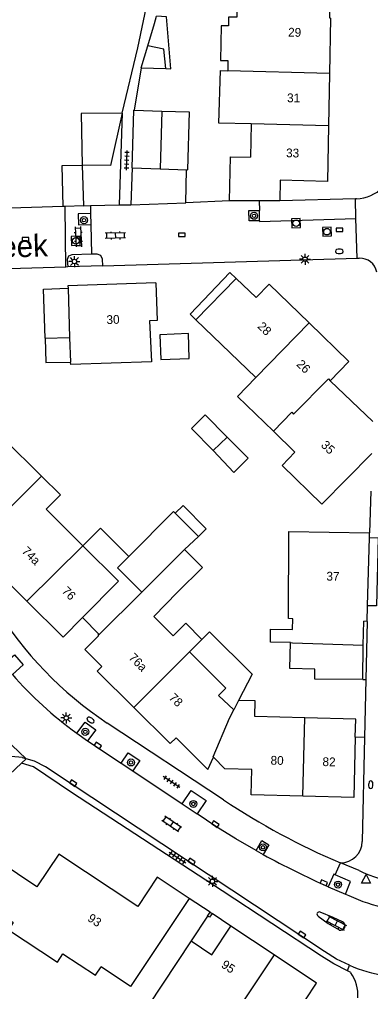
# Model space of a CAD drawing. Extents: x 131000 to 133013, y 393000 to 396501.
# Drawn here: x 131394.9 to 131434.9, y 395285.1 to 395395.6 of the extents above; entities that cross this region are included whole.
import ezdxf

# ---------------------------------------------------------------- set-up
doc = ezdxf.new("R2010")
doc.units = 0
for name, color, linetype in [('gg-afsc-erfafscheiding', 7, 'Continuous'), ('gg-afsc-muur', 7, 'Continuous'), ('gg-anno-huisnummerreeks BGT', 7, 'Continuous'), ('gg-anno-openbare ruimte label', 7, 'Continuous'), ('gg-bbg-bijgebouw', 7, 'Continuous'), ('gg-bbg-gedigitaliseerde bebouwing', 7, 'Continuous'), ('gg-bbg-gedigitaliseerde bijgebouw', 7, 'Continuous'), ('gg-bbg-hoofdgebouw', 7, 'Continuous'), ('gg-bbg-luifel en loopbrug', 7, 'Continuous'), ('gg-bbg-onder overbouw', 7, 'Continuous'), ('gg-bbg-pand overbouw', 7, 'Continuous'), ('gg-bbg-pilaar onder overbouw', 7, 'Continuous'), ('gg-bbg-pilaar pand', 7, 'Continuous'), ('gg-bbg-tussenscheiding', 7, 'Continuous'), ('gg-knt-verharding', 7, 'Continuous'), ('gg-knt-verharding nz', 7, 'Continuous'), ('gt-grn-vlakafsluiter', 7, 'Continuous'), ('gt-grn-weggrens', 7, 'Continuous'), ('gt-symb-boom', 7, 'Continuous'), ('gt-symb-brandkraan', 7, 'Continuous'), ('gt-symb-klinker verharding', 7, 'Continuous'), ('gt-symb-kolk', 7, 'Continuous'), ('gt-symb-lichtmast', 7, 'Continuous'), ('gt-symb-rioolschacht', 7, 'Continuous'), ('gt-symb-tegel verharding', 7, 'Continuous'), ('gt-symb-waterafsluiter', 7, 'Continuous')]:
    doc.layers.add(name, color=color, linetype=linetype)

# ---------------------------------------------------------------- blocks, each defined once
blk = doc.blocks.new('gt0-WAFSL')
at = {"layer": 'gt-symb-waterafsluiter'}
for p, q in [((-0.5, -0.33), (0, 0.67)), ((0, 0.67), (0.5, -0.33)), ((0.5, -0.33), (-0.5, -0.33))]:
    blk.add_line(p, q, dxfattribs=at)
blk = doc.blocks.new('gt0-BR')
at = {"layer": 'gt-symb-brandkraan'}
for centre, radius, start, end in [((-0.24, 0), 0.206, 107.5669, 252.4331), ((0.6, -2.66), 3, 106.892, 107.5669), ((0, -0.69), 0.938, 73.108, 106.892), ((-0.6, -2.66), 3, 72.4331, 73.108), ((0.24, 0), 0.206, 287.567, 72.4331), ((0.6, 2.66), 3, 252.4331, 253.108), ((0, 0.69), 0.938, 253.108, 286.8921), ((-0.6, 2.66), 3, 286.8921, 287.567)]:
    blk.add_arc(centre, radius, start, end, dxfattribs=at)
blk = doc.blocks.new('gt0-KOLK')
at = {"layer": 'gt-symb-kolk'}
blk.add_lwpolyline([(0, 0), (0.37, 0), (0.37, 0.4), (-0.38, 0.4), (-0.38, 0), (0, 0)], dxfattribs=at)
blk = doc.blocks.new('gt0-KL1')
at = {"layer": 'gt-symb-klinker verharding'}
for p, q in [((-1.15, 0.3), (1.15, 0.3)), ((-1, -0.3), (-1, 0.3)), ((-0.5, 0.3), (-0.5, 0.45)), ((0, -0.3), (0, 0.3)), ((0.5, 0.3), (0.5, 0.45)), ((1, -0.3), (1, 0.3)), ((-1.15, -0.3), (1.15, -0.3)), ((-0.5, -0.45), (-0.5, -0.3)), ((0.5, -0.45), (0.5, -0.3))]:
    blk.add_line(p, q, dxfattribs=at)
blk = doc.blocks.new('gt0-BOOM')
at = {"layer": 'gt-symb-boom'}
for radius in [0.4, 0.2]:
    blk.add_circle((0, 0), radius, dxfattribs=at)
blk = doc.blocks.new('gt0-TEG1')
at = {"layer": 'gt-symb-tegel verharding'}
for p, q in [((-1.12, 0), (1.12, 0)), ((-0.9, -0.25), (-0.9, 0.25)), ((-0.45, -0.25), (-0.45, 0.25)), ((0, -0.25), (0, 0.25)), ((0.45, -0.25), (0.45, 0.25)), ((0.9, -0.25), (0.9, 0.25))]:
    blk.add_line(p, q, dxfattribs=at)
blk = doc.blocks.new('gt0-LMAST')
at = {"layer": 'gt-symb-lichtmast'}
for p, q in [((-0.18, 0.17), (-0.45, 0.44)), ((-0.01, 0.25), (-0.01, 0.62)), ((0.17, 0.17), (0.44, 0.44)), ((-0.26, 0), (-0.63, 0)), ((-0.18, -0.18), (-0.45, -0.45)), ((-0.01, -0.25), (-0.01, -0.63)), ((0.44, -0.45), (0.17, -0.18)), ((0.24, 0), (0.62, 0))]:
    blk.add_line(p, q, dxfattribs=at)
blk.add_circle((-0.01, 0), 0.25, dxfattribs=at)
blk = doc.blocks.new('gt0-RS')
at = {"layer": 'gt-symb-rioolschacht'}
blk.add_lwpolyline([(-0.5, -0.5), (0.5, -0.5), (0.5, 0.5), (-0.5, 0.5)], close=True, dxfattribs=at)
blk.add_circle((0, 0), 0.375, dxfattribs=at)

msp = doc.modelspace()

# ---------------------------------------------------------------- linework, layer by layer
at = {"layer": 'gg-afsc-erfafscheiding'}
for p, q in [((131408.8, 395390.1), (131407.98, 395385.29)), ((131406.64, 395384.95), (131406.28, 395374.52)), ((131407.75, 395378.74), (131407.61, 395374.55)), ((131373.12, 395290.38), (131395.18, 395311.06)), ((131395.18, 395311.06), (131395.71, 395311.56))]:
    msp.add_line(p, q, dxfattribs=at)
msp.add_lwpolyline([(131406.64, 395384.95), (131408.39, 395392.4), (131409.71, 395398.55), (131410.19, 395406.37), (131410.29, 395409.69), (131409.97, 395416.58), (131409.65, 395420.71), (131408.89, 395432.42), (131408.54, 395438.46), (131409.55, 395438.45)], dxfattribs=at)
at = {"layer": 'gg-afsc-muur'}
for p, q in [((131413.87, 395374.77), (131413.95, 395378.51)), ((131418.82, 395374.97), (131413.87, 395374.77)), ((131399.9, 395374.34), (131392.65, 395374.13)), ((131433.99, 395320.57), (131434.36, 395320.56)), ((131434.36, 395320.56), (131434.21, 395313.98)), ((131434.21, 395313.98), (131433.15, 395314.01)), ((131416.64, 395294.11), (131414.25, 395295.66))]:
    msp.add_line(p, q, dxfattribs=at)
at = {"layer": 'gg-bbg-bijgebouw'}
for p, q in [((131407.98, 395385.29), (131411.14, 395385.2)), ((131402.08, 395379.03), (131402.21, 395374.42)), ((131407.75, 395378.74), (131410.94, 395378.62)), ((131410.94, 395378.62), (131413.95, 395378.51)), ((131413.95, 395378.51), (131414.05, 395378.51)), ((131400.14, 395374.35), (131399.9, 395374.34)), ((131402.21, 395374.42), (131400.14, 395374.35)), ((131406.92, 395332.44), (131408.87, 395330.51))]:
    msp.add_line(p, q, dxfattribs=at)
for points in [[(131406.64, 395384.95), (131405.3, 395379.02), (131402.08, 395379.03)], [(131407.75, 395378.74), (131407.95, 395385.29), (131407.98, 395385.29)], [(131411.14, 395385.2), (131414.25, 395385.1), (131414.05, 395378.51)], [(131399.9, 395374.34), (131399.79, 395379.01), (131402.08, 395379.03)]]:
    msp.add_lwpolyline(points, dxfattribs=at)
at = {"layer": 'gg-bbg-gedigitaliseerde bebouwing'}
for p, q in [((131421.31, 395383.73), (131421.24, 395379.94)), ((131400.46, 395365.32), (131400.47, 395365.05)), ((131400.47, 395365.05), (131400.65, 395359.45)), ((131409.75, 395361.33), (131409.95, 395356.69)), ((131415.02, 395361.47), (131421.82, 395354.9)), ((131435.03, 395346.28), (131429.36, 395340.5)), ((131402.14, 395335.78), (131406.21, 395331.74)), ((131434.06, 395324.47), (131434.11, 395327.2)), ((131434.5, 395327.18), (131434.11, 395327.2)), ((131414.29, 395323.72), (131415.7, 395325.13)), ((131414.29, 395323.72), (131418.43, 395319.6)), ((131419.87, 395318.19), (131419.32, 395317.11)), ((131433.21, 395316.05), (131427.4, 395316.21)), ((131414.47, 395290.84), (131409.58, 395283.47))]:
    msp.add_line(p, q, dxfattribs=at)
for points in [[(131419.75, 395399.14), (131419.68, 395395.86), (131418.74, 395395.88), (131418.72, 395394.88), (131417.9, 395394.9), (131417.83, 395390.95), (131418.65, 395390.93), (131418.63, 395389.77)], [(131421.31, 395383.73), (131417.64, 395383.83), (131417.8, 395389.8), (131418.63, 395389.77)], [(131409.95, 395356.69), (131400.77, 395356.38), (131400.76, 395356.65)], [(131421.82, 395354.9), (131419.73, 395352.75), (131423.83, 395348.79)], [(131397.45, 395343.69), (131393.15, 395347.94), (131391.6, 395350.23)], [(131423.83, 395348.79), (131426.28, 395346.4), (131424.82, 395344.91), (131429.36, 395340.5)], [(131402.14, 395335.78), (131397.98, 395339.92), (131399.6, 395341.55), (131397.45, 395343.69)], [(131426.05, 395327.48), (131425.56, 395327.5), (131425.58, 395337.4), (131434.77, 395337.26)], [(131412.94, 395330.49), (131415.76, 395333.32), (131413.72, 395335.36)], [(131412.94, 395330.49), (131410.23, 395327.74), (131412.44, 395325.55)], [(131425.78, 395324.76), (131423.5, 395324.8), (131423.52, 395326.3), (131426.02, 395326.25), (131426.05, 395327.48)], [(131415.7, 395325.13), (131413.86, 395326.97), (131412.44, 395325.55)], [(131419.32, 395317.11), (131417.59, 395318.76), (131418.43, 395319.6)], [(131427.4, 395316.21), (131421.72, 395316.36), (131421.77, 395318.14), (131419.87, 395318.19)], [(131387.16, 395296.5), (131391.49, 395293.64), (131392.05, 395294.45), (131394.24, 395292.93), (131393.68, 395292.12), (131399.27, 395288.44), (131399.89, 395289.38)], [(131399.89, 395289.38), (131403.59, 395286.95), (131404.22, 395287.89)]]:
    msp.add_lwpolyline(points, dxfattribs=at)
at = {"layer": 'gg-bbg-gedigitaliseerde bijgebouw'}
for p, q in [((131408.8, 395390.1), (131409.54, 395392.62)), ((131408.8, 395390.1), (131411.61, 395390.02)), ((131397.87, 395359.39), (131400.65, 395359.45)), ((131418.56, 395348.13), (131416.99, 395346.59)), ((131412.66, 395339.46), (131415.3, 395336.84)), ((131415.3, 395336.84), (131413.72, 395335.36)), ((131433.99, 395320.57), (131434.06, 395324.47))]:
    msp.add_line(p, q, dxfattribs=at)
for points in [[(131411.61, 395390.02), (131411.36, 395392.23), (131409.54, 395392.62)], [(131406.64, 395384.95), (131401.96, 395384.91), (131402.08, 395379.03)], [(131414.26, 395357.05), (131414.16, 395359.89), (131410.93, 395359.77), (131411.03, 395356.93), (131414.26, 395357.05)], [(131397.87, 395359.39), (131397.95, 395356.59), (131400.76, 395356.65)], [(131416.99, 395346.59), (131414.52, 395349.12), (131416.08, 395350.65), (131418.56, 395348.13)], [(131407.37, 395334.56), (131412.46, 395339.65), (131412.66, 395339.46)], [(131406.92, 395332.44), (131406.08, 395333.27), (131407.37, 395334.56)], [(131433.99, 395320.57), (131428.54, 395320.59), (131428.54, 395321.75), (131425.72, 395321.83), (131425.78, 395324.76)]]:
    msp.add_lwpolyline(points, dxfattribs=at)
at = {"layer": 'gg-bbg-hoofdgebouw'}
for p, q in [((131430.21, 395389.48), (131430.11, 395383.5)), ((131424.6, 395377.33), (131424.56, 395374.99)), ((131422.21, 395374.99), (131418.82, 395374.97)), ((131424.56, 395374.99), (131422.21, 395374.99)), ((131415.02, 395361.47), (131419.58, 395366.16)), ((131410.46, 395365.68), (131400.46, 395365.32)), ((131430.29, 395354.53), (131435.13, 395349.9)), ((131434.55, 395328.96), (131434.76, 395336.7)), ((131434.76, 395336.7), (131434.77, 395337.26)), ((131402.1, 395327.6), (131406.21, 395331.74)), ((131408.87, 395330.51), (131403.99, 395325.68)), ((131399.9, 395325.39), (131395.78, 395329.49)), ((131434.5, 395327.18), (131434.55, 395328.96)), ((131399.9, 395325.39), (131402.1, 395327.6)), ((131412.07, 395313.28), (131407.96, 395317.37)), ((131433.15, 395314.01), (131433.21, 395316.05)), ((131423.91, 395289.26), (131418.99, 395292.54))]:
    msp.add_line(p, q, dxfattribs=at)
for points in [[(131430.28, 395398.81), (131430.21, 395395.79), (131430.32, 395395.76), (131430.21, 395389.48)], [(131430.11, 395383.5), (131430, 395377.18), (131424.6, 395377.33)], [(131418.82, 395374.97), (131418.94, 395380), (131421.24, 395379.94)], [(131419.58, 395366.16), (131421.86, 395363.98), (131423.37, 395365.52), (131427.89, 395361.12)], [(131410.46, 395365.68), (131410.61, 395361.37), (131409.75, 395361.33)], [(131427.89, 395361.12), (131432.4, 395356.74), (131430.29, 395354.53)], [(131395.78, 395329.49), (131391.62, 395333.63), (131393.74, 395335.75), (131391.6, 395337.88)], [(131403.99, 395325.68), (131403.87, 395325.57), (131403.92, 395325.52), (131402.38, 395323.97), (131404.31, 395322.05)], [(131407.96, 395317.37), (131403.8, 395321.52), (131404.31, 395322.05)], [(131412.07, 395313.28), (131412.76, 395313.94), (131416.39, 395310.32), (131417, 395311.74)], [(131433.15, 395314.01), (131432.97, 395307.14), (131427.18, 395307.29)], [(131427.18, 395307.29), (131421.29, 395307.45), (131421.37, 395310.35), (131418.32, 395310.43), (131417, 395311.74)], [(131408.4, 395294.76), (131399.42, 395300.72), (131396.91, 395296.98), (131390.38, 395301.34), (131387.16, 395296.5)], [(131414.25, 395295.66), (131410.61, 395298.08), (131408.4, 395294.76)], [(131414.25, 395295.66), (131407.58, 395285.65), (131404.22, 395287.89)], [(131427.63, 395281.36), (131426.22, 395282.27), (131428.73, 395286.05), (131423.91, 395289.26)]]:
    msp.add_lwpolyline(points, dxfattribs=at)
at = {"layer": 'gg-bbg-luifel en loopbrug'}
msp.add_line((131402.1, 395327.6), (131403.99, 395325.68), dxfattribs=at)
for points in [[(131409.54, 395392.62), (131410.29, 395395.15), (131410.54, 395395.99)], [(131411.61, 395390.02), (131412.16, 395390.01), (131411.66, 395395.9), (131410.54, 395395.99)], [(131419.58, 395366.16), (131418.87, 395366.84), (131414.35, 395362.11), (131415.02, 395361.47)], [(131397.87, 395359.39), (131397.69, 395364.96), (131400.47, 395365.05)], [(131418.56, 395348.13), (131420.95, 395345.75), (131419.33, 395344.11), (131416.99, 395346.59)], [(131412.66, 395339.46), (131413.56, 395340.35), (131416.17, 395337.7), (131415.3, 395336.84)], [(131402.14, 395335.78), (131404.17, 395337.79), (131407.37, 395334.56)], [(131415.7, 395325.13), (131416.56, 395326), (131421.4, 395321.19), (131419.87, 395318.19)]]:
    msp.add_lwpolyline(points, dxfattribs=at)
at = {"layer": 'gg-bbg-onder overbouw'}
msp.add_lwpolyline([(131414.47, 395290.84), (131416.81, 395289.28), (131418.99, 395292.54)], dxfattribs=at)
at = {"layer": 'gg-bbg-pand overbouw'}
for p, q in [((131416.35, 395293.67), (131414.47, 395290.84)), ((131418.99, 395292.54), (131416.85, 395293.97))]:
    msp.add_line(p, q, dxfattribs=at)
at = {"layer": 'gg-bbg-pilaar onder overbouw'}
msp.add_lwpolyline([(131416.85, 395293.97), (131416.56, 395293.53), (131416.35, 395293.67)], dxfattribs=at)
at = {"layer": 'gg-bbg-pilaar pand'}
for p, q in [((131416.35, 395293.67), (131416.64, 395294.11)), ((131416.64, 395294.11), (131416.85, 395293.97))]:
    msp.add_line(p, q, dxfattribs=at)
at = {"layer": 'gg-bbg-tussenscheiding'}
for p, q in [((131430.21, 395389.48), (131418.63, 395389.77)), ((131411.14, 395385.2), (131410.94, 395378.62)), ((131430.11, 395383.5), (131421.31, 395383.73)), ((131421.82, 395354.9), (131427.89, 395361.12)), ((131400.65, 395359.45), (131400.76, 395356.65)), ((131391.6, 395337.88), (131397.45, 395343.69)), ((131402.14, 395335.78), (131395.78, 395329.49)), ((131408.87, 395330.51), (131413.72, 395335.36)), ((131425.78, 395324.76), (131426, 395324.75)), ((131426, 395324.75), (131434.06, 395324.47)), ((131407.96, 395317.37), (131414.29, 395323.72)), ((131427.18, 395307.29), (131427.4, 395316.21)), ((131423.91, 395289.26), (131418.73, 395281.49))]:
    msp.add_line(p, q, dxfattribs=at)
for points in [[(131423.83, 395348.79), (131425.92, 395350.95), (131426.13, 395350.74), (131430.09, 395354.74), (131430.29, 395354.53)], [(131417, 395311.74), (131416.97, 395311.77), (131418.85, 395316.19), (131419.32, 395317.11)]]:
    msp.add_lwpolyline(points, dxfattribs=at)
at = {"layer": 'gg-knt-verharding'}
for p, q in [((131433.16, 395375.23), (131424.56, 395374.99)), ((131433.29, 395375.23), (131433.16, 395375.23)), ((131400.23, 395367.46), (131400.14, 395374.35)), ((131402.21, 395374.42), (131403.02, 395374.44)), ((131403.02, 395374.44), (131406.28, 395374.52)), ((131403.02, 395374.44), (131403.04, 395373.54)), ((131406.28, 395374.52), (131407.61, 395374.55)), ((131407.61, 395374.55), (131413.87, 395374.77)), ((131422.27, 395372.73), (131422.24, 395373.9)), ((131403.04, 395373.54), (131403.07, 395372.29)), ((131403.07, 395372.29), (131403.15, 395368.93)), ((131404.43, 395367.59), (131433.37, 395368.46)), ((131433.37, 395368.46), (131433.61, 395368.47)), ((131400.23, 395367.46), (131386.98, 395367.06)), ((131400.43, 395367.47), (131400.23, 395367.46)), ((131434.91, 395341.98), (131434.77, 395337.26)), ((131434.5, 395327.18), (131434.36, 395320.56)), ((131418.14, 395306.88), (131404.93, 395315.62)), ((131401.45, 395314.46), (131402.69, 395313.6)), ((131402.69, 395313.6), (131406.5, 395311.05)), ((131434.21, 395313.98), (131433.95, 395302.16)), ((131395.71, 395311.56), (131395.3, 395311.68)), ((131406.5, 395311.05), (131407.83, 395310.17)), ((131407.83, 395310.17), (131413.44, 395306.42)), ((131413.44, 395306.42), (131415.16, 395305.28)), ((131421.86, 395301.12), (131422.67, 395300.66)), ((131433.58, 395298.84), (131431.46, 395299.71)), ((131430.08, 395297), (131432.04, 395296.16)), ((131432.04, 395296.16), (131432.42, 395296.01)), ((131432.25, 395287.46), (131432.48, 395288.08)), ((131432.65, 395287.24), (131432.25, 395287.46))]:
    msp.add_line(p, q, dxfattribs=at)
for points in [[(131422.27, 395372.73), (131421.07, 395372.71), (131421.04, 395373.87), (131422.24, 395373.9)], [(131403.04, 395373.54), (131401.63, 395373.51), (131401.66, 395372.25), (131403.07, 395372.29)], [(131403.15, 395368.93), (131400.88, 395368.86), (131400.51, 395368.69), (131400.37, 395368.3), (131400.43, 395367.47)], [(131404.43, 395367.59), (131404.39, 395368.36), (131404.2, 395368.78), (131403.77, 395368.94), (131403.15, 395368.93)], [(131434.76, 395336.7), (131435.74, 395336.67), (131435.55, 395328.94), (131434.55, 395328.96)], [(131393.14, 395322.32), (131394.36, 395323.37), (131395.35, 395322.22), (131394.13, 395321.15)], [(131401.45, 395314.46), (131402.42, 395315.72), (131403.63, 395314.86), (131402.69, 395313.6)], [(131406.5, 395311.05), (131407.29, 395312.23), (131408.62, 395311.36), (131407.83, 395310.17)], [(131432.25, 395287.46), (131430.71, 395288.23), (131429.3, 395289.1), (131418.02, 395296.56), (131400.86, 395307.74), (131396.52, 395310.65), (131395.18, 395311.06)], [(131432.48, 395288.08), (131431.02, 395288.79), (131429.64, 395289.63), (131397.9, 395310.64), (131396.65, 395311.29), (131395.71, 395311.56)], [(131413.44, 395306.42), (131414.46, 395307.94), (131416.19, 395306.83), (131415.16, 395305.28)], [(131421.86, 395301.12), (131419.55, 395302.46), (131417.27, 395303.86), (131415.16, 395305.28)], [(131421.86, 395301.12), (131422.51, 395302.26), (131423.33, 395301.78), (131422.67, 395300.66)], [(131430.86, 395298.36), (131430.72, 395298.42), (131430.08, 395297)], [(131432.04, 395296.16), (131432.61, 395297.61), (131430.86, 395298.36)]]:
    msp.add_lwpolyline(points, dxfattribs=at)
for centre, radius, start, end in [((131433.17, 395379.57), 4.34, 271.5601, 358.4942), ((131433.66, 395366.48), 1.99, 12.0098, 91.6834), ((131428.24, 395350.87), 42.26, 211.3569, 236.5264), ((131426.85, 395349.62), 43.37, 221.015, 234.1549), ((131394.04, 395304.79), 7.01, 79.6112, 136.3828), ((131464.43, 395376.89), 83.92, 236.5267, 246.8661), ((131431.44, 395302.22), 2.51, 270.3674, 358.6822), ((131468.6, 395384.29), 95.4, 241.2267, 246.1892), ((131439.57, 395311.13), 13.67, 244.0164, 273.9897), ((131439.7, 395311.29), 16.93, 244.5254, 275.3805), ((131439.46, 395304.24), 17.6, 246.6229, 274.3587), ((131428.7, 395284.6), 4.75, 357.1744, 33.7339)]:
    msp.add_arc(centre, radius, start, end, dxfattribs=at)
at = {"layer": 'gg-knt-verharding nz'}
for p, q in [((131422.21, 395374.99), (131422.24, 395373.9)), ((131433.23, 395372.99), (131433.16, 395375.23))]:
    msp.add_line(p, q, dxfattribs=at)
for points in [[(131422.27, 395372.73), (131422.27, 395372.62), (131433.23, 395372.99)], [(131428.92, 395293.68), (131430.05, 395292.83), (131431.33, 395292.09)], [(131431.69, 395293.03), (131430.65, 395293.52), (131429.14, 395294.13)]]:
    msp.add_lwpolyline(points, dxfattribs=at)
for centre, radius, start, end in [((131429.04, 395293.9), 0.249, 67.178, 240.6185), ((131431.5, 395292.56), 0.504, 250.0429, 68.233)]:
    msp.add_arc(centre, radius, start, end, dxfattribs=at)
at = {"layer": 'gt-grn-vlakafsluiter'}
msp.add_line((131404.43, 395367.59), (131400.43, 395367.47), dxfattribs=at)
at = {"layer": 'gt-grn-weggrens'}
for p, q in [((131433.37, 395368.46), (131433.23, 395372.99)), ((131395.71, 395311.56), (131387.84, 395318.96)), ((131430.86, 395298.36), (131431.46, 395299.71))]:
    msp.add_line(p, q, dxfattribs=at)

# ---------------------------------------------------------------- block references
at = {"layer": 'gt-symb-boom'}
for p in [(131402.28, 395372.79), (131421.63, 395373.29), (131402.43, 395314.62), (131407.63, 395311.14), (131414.73, 395306.42), (131422.65, 395301.48), (131431.19, 395297.25)]:
    msp.add_blockref('gt0-BOOM', p, dxfattribs=at)
at = {"layer": 'gt-symb-brandkraan'}
msp.add_blockref('gt0-BR', (131431.33, 395369.24), dxfattribs=at)
for p, rotation in [((131403.03, 395315.95), -32.54589339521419), ((131434.91, 395308.61), 87.82163117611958)]:
    msp.add_blockref('gt0-BR', p, dxfattribs=dict(at, rotation=rotation))
at = {"layer": 'gt-symb-klinker verharding'}
for p, rotation in [((131401.64, 395370.9), -87.82163117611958), ((131405.85, 395371.04), -178.85423715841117), ((131412.26, 395304.14), 146.16697130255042), ((131430.99, 395292.88), -27.71850162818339)]:
    msp.add_blockref('gt0-KL1', p, dxfattribs=dict(at, rotation=rotation))
at = {"layer": 'gt-symb-kolk'}
for p, rotation in [((131431.36, 395371.49), -0.1718868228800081), ((131395.63, 395370.41), -0.05729576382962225), ((131403.75, 395312.89), -33.578813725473), ((131400.94, 395308.62), -33.578813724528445), ((131417.13, 395303.96), -33.42003119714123), ((131414.42, 395299.7), -33.499400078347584), ((131429.49, 395297.27), -24.334874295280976), ((131426.98, 395291.4), -33.578813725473)]:
    msp.add_blockref('gt0-KOLK', p, dxfattribs=dict(at, rotation=rotation))
msp.add_blockref('gt0-KOLK', (131413.42, 395370.93), dxfattribs=at)
at = {"layer": 'gt-symb-lichtmast'}
for p in [(131401.2, 395368.09), (131427.44, 395368.35), (131400.28, 395316.2), (131416.9, 395297.62)]:
    msp.add_blockref('gt0-LMAST', p, dxfattribs=at)
at = {"layer": 'gt-symb-rioolschacht'}
for p, rotation in [((131426.41, 395372.45), -178.05074587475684), ((131429.93, 395371.48), -177.36361809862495), ((131401.35, 395370.44), -178.39613723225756)]:
    msp.add_blockref('gt0-RS', p, dxfattribs=dict(at, rotation=rotation))
at = {"layer": 'gt-symb-tegel verharding'}
for p, rotation in [((131407.15, 395379.59), 88.10803458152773), ((131412.24, 395308.91), 146.62779761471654), ((131412.92, 395300.32), -33.086307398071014)]:
    msp.add_blockref('gt0-TEG1', p, dxfattribs=dict(at, rotation=rotation))
at = {"layer": 'gt-symb-waterafsluiter'}
msp.add_blockref('gt0-WAFSL', (131434.37, 395297.73), dxfattribs=at)

# ---------------------------------------------------------------- texts
at = {"layer": 'gg-anno-huisnummerreeks BGT'}
for s, rotation, p in [('29', 359, (131425.5, 395393.66)), ('31', 359, (131425.38, 395386.2)), ('33', 359, (131425.27, 395379.94)), ('30', 2.1, (131404.86, 395360.97)), ('28', 315.8, (131421.95, 395360.62)), ('26', 315.8, (131426.38, 395356.32)), ('35', 315.6, (131429.17, 395347.13)), ('74a', 315.2, (131395.14, 395335.07)), ('37', 358.5, (131429.85, 395331.82)), ('76', 315.2, (131399.69, 395330.54)), ('76a', 315.1, (131407.29, 395322.97)), ('78', 315.1, (131411.87, 395318.42)), ('80', 358.5, (131423.5, 395310.89)), ('82', 358.5, (131429.41, 395310.73)), ('93', 326.4, (131402.6, 395293.2)), ('95', 326.3, (131417.81, 395287.92))]:
    msp.add_text(s, height=1, rotation=rotation, dxfattribs=at).set_placement(p)
at = {"layer": 'gg-anno-openbare ruimte label'}
msp.add_text('Glanerbeek', height=2.5, rotation=1.9, dxfattribs=at).set_placement((131380.92, 395368.11))

doc.saveas('drawing.dxf')
